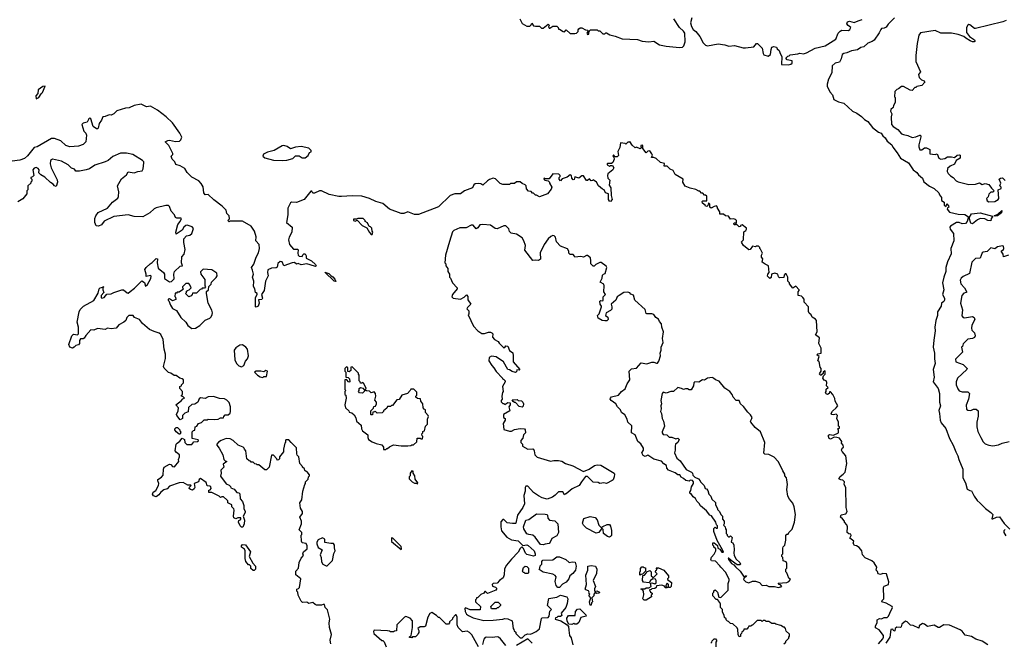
# Model space of a CAD drawing. Extents: x 2494106 to 2685573, y 758056 to 915185.
# Tile 381 of 507: x 2630684 to 2640935, y 846812 to 853297. Entities that reach past the tile are written whole.
import ezdxf

# ---------------------------------------------------------------- set-up
doc = ezdxf.new("R2010")
doc.units = 0

msp = doc.modelspace()

# ---------------------------------------------------------------- linework, layer by layer
at = {"layer": '0CON05XD'}
for points in [[(2635890, 853305), (2635917, 853257), (2635965, 853228), (2635995, 853230), (2636010, 853245), (2636015, 853260), (2636035, 853232), (2636055, 853228), (2636095, 853230), (2636115, 853210), (2636135, 853210), (2636185, 853250), (2636200, 853235), (2636190, 853225), (2636195, 853210), (2636205, 853210), (2636235, 853230), (2636275, 853230), (2636290, 853215), (2636295, 853200), (2636305, 853200), (2636343, 853173), (2636355, 853170), (2636375, 853190), (2636415, 853153), (2636465, 853152), (2636482, 853158), (2636497, 853173), (2636498, 853192), (2636507, 853203), (2636518, 853212), (2636535, 853212), (2636575, 853192), (2636598, 853188), (2636600, 853175), (2636590, 853155), (2636595, 853142), (2636608, 853145), (2636610, 853165), (2636625, 853190), (2636695, 853190), (2636705, 853180), (2636725, 853180), (2636755, 853150), (2636775, 853150), (2636785, 853160), (2636795, 853160), (2636828, 853138), (2636885, 853127), (2636955, 853098), (2637115, 853090), (2637164, 853074), (2637235, 853066), (2637285, 853073), (2637344, 853034), (2637415, 853021), (2637555, 853009), (2637585, 853012), (2637600, 853025), (2637611, 853065), (2637608, 853155), (2637595, 853177), (2637554, 853214), (2637495, 853305)], [(2637682, 853315), (2637668, 853265), (2637677, 853225), (2637695, 853194), (2637723, 853173), (2637765, 853122), (2637800, 853055), (2637825, 853030), (2637845, 853024), (2637955, 853044), (2638026, 853036), (2638067, 853023), (2638125, 853027), (2638215, 853003), (2638240, 853005), (2638327, 853013), (2638355, 853050), (2638365, 853050), (2638415, 853000), (2638423, 852945), (2638431, 852931), (2638475, 852918), (2638502, 852935), (2638507, 852985), (2638515, 853010), (2638535, 853018), (2638565, 853010), (2638570, 852995), (2638590, 852975), (2638600, 852945), (2638620, 852915), (2638615, 852830), (2638684, 852826), (2638712, 852835), (2638728, 852845), (2638727, 852867), (2638675, 852880), (2638660, 852895), (2638682, 852918), (2638695, 852920), (2638705, 852930), (2638785, 852940), (2638805, 852950), (2638845, 852942), (2638875, 852952), (2638965, 853002), (2639070, 853025), (2639182, 853095), (2639206, 853155), (2639225, 853179), (2639245, 853188), (2639314, 853186), (2639326, 853194), (2639337, 853217), (2639308, 853238), (2639297, 853255), (2639302, 853275), (2639325, 853280), (2639373, 853267), (2639414, 853286), (2639455, 853298)], [(2639793, 853315), (2639725, 853250), (2639705, 853220), (2639685, 853209), (2639656, 853204), (2639648, 853195), (2639631, 853159), (2639580, 853085), (2639560, 853070), (2639515, 853053), (2639474, 853016), (2639442, 853008), (2639407, 852983), (2639345, 852972), (2639295, 852951), (2639266, 852946), (2639246, 852934), (2639235, 852888), (2639220, 852855), (2639175, 852843), (2639144, 852815), (2639140, 852745), (2639103, 852677), (2639090, 852625), (2639090, 852605), (2639118, 852545), (2639148, 852515), (2639160, 852465), (2639210, 852440), (2639266, 852426), (2639354, 852344), (2639400, 852325), (2639449, 852289), (2639478, 852258), (2639514, 852235), (2639564, 852174), (2639625, 852126), (2639653, 852115), (2639669, 852089), (2639695, 852067), (2639715, 852033), (2639763, 851995), (2639775, 851968), (2639821, 851911), (2639854, 851854), (2639938, 851805), (2639985, 851733), (2640024, 851704), (2640040, 851680), (2640082, 851645), (2640097, 851607), (2640155, 851562), (2640178, 851552), (2640205, 851539), (2640253, 851495), (2640262, 851472), (2640282, 851445), (2640282, 851415), (2640310, 851395), (2640310, 851365), (2640328, 851352), (2640335, 851380), (2640355, 851360), (2640357, 851343), (2640342, 851338), (2640340, 851325), (2640365, 851292), (2640455, 851271), (2640525, 851268), (2640563, 851245), (2640550, 851195), (2640530, 851175), (2640495, 851171), (2640465, 851184), (2640436, 851184), (2640375, 851148), (2640368, 851135), (2640370, 851115), (2640405, 851070), (2640410, 850995), (2640377, 850915), (2640382, 850858), (2640343, 850775), (2640327, 850715), (2640327, 850675), (2640304, 850616), (2640293, 850555), (2640304, 850485), (2640290, 850435), (2640312, 850395), (2640313, 850377), (2640305, 850362), (2640282, 850345), (2640278, 850315), (2640239, 850255), (2640241, 850215), (2640222, 850165), (2640211, 850095), (2640216, 850055), (2640202, 849958), (2640196, 849885), (2640209, 849825), (2640208, 849765), (2640214, 849715), (2640196, 849655), (2640204, 849575), (2640196, 849526), (2640246, 849455), (2640260, 849405), (2640259, 849315), (2640270, 849275), (2640254, 849226), (2640262, 849195), (2640266, 849125), (2640278, 849098), (2640325, 849038), (2640366, 848935), (2640404, 848865), (2640429, 848795), (2640452, 848755), (2640462, 848715), (2640504, 848615), (2640504, 848524), (2640530, 848475), (2640549, 848409), (2640575, 848392), (2640595, 848390), (2640620, 848335), (2640651, 848291), (2640685, 848262), (2640738, 848205), (2640794, 848164), (2640816, 848145), (2640805, 848100), (2640815, 848098), (2640855, 848116), (2640885, 848120), (2640935, 848050), (2640992, 847992)], [(2640955, 853288), (2640920, 853275), (2640635, 853206), (2640625, 853207), (2640575, 853244), (2640565, 853246), (2640555, 853240), (2640541, 853215), (2640542, 853162), (2640572, 853122), (2640626, 853086), (2640630, 853075), (2640622, 853068), (2640605, 853068), (2640578, 853078), (2640535, 853104), (2640515, 853123), (2640455, 853143), (2640385, 853158), (2640275, 853156), (2640215, 853184), (2640061, 853159), (2640044, 853136), (2640029, 853049), (2640013, 852924), (2640015, 852860), (2640062, 852755), (2640042, 852725), (2640050, 852695), (2640072, 852672), (2640099, 852659), (2640107, 852645), (2640075, 852610), (2640025, 852600), (2640015, 852590), (2640005, 852590), (2639975, 852560), (2639955, 852562), (2639885, 852602), (2639865, 852602), (2639835, 852578), (2639815, 852570), (2639795, 852550), (2639792, 852495), (2639800, 852485), (2639800, 852435), (2639780, 852405), (2639778, 852382), (2639755, 852360), (2639750, 852345), (2639763, 852315), (2639756, 852285), (2639761, 852205), (2639777, 852185), (2639827, 852155), (2639865, 852109), (2639885, 852100), (2639932, 852092), (2639975, 852071), (2640015, 852076), (2640055, 852096), (2640063, 852093), (2640066, 852076), (2640044, 851995), (2640044, 851974), (2640055, 851940), (2640075, 851942), (2640105, 851961), (2640125, 851963), (2640158, 851945), (2640161, 851901), (2640215, 851892), (2640235, 851900), (2640252, 851855), (2640275, 851843), (2640315, 851853), (2640345, 851870), (2640385, 851870), (2640415, 851862), (2640445, 851886), (2640465, 851890), (2640477, 851885), (2640477, 851855), (2640435, 851830)], [(2630855, 852472), (2630885, 852488), (2630908, 852525), (2630923, 852537), (2630950, 852605), (2630925, 852600), (2630875, 852568), (2630872, 852528), (2630852, 852505), (2630855, 852472)], [(2632600, 851495), (2632593, 851555), (2632575, 851592), (2632548, 851618), (2632475, 851657), (2632426, 851706), (2632405, 851748), (2632355, 851774), (2632309, 851789), (2632298, 851818), (2632272, 851845), (2632262, 851875), (2632277, 851893), (2632278, 851905), (2632238, 851988), (2632200, 852025), (2632225, 852040), (2632245, 852042), (2632305, 852028), (2632347, 852033), (2632360, 852045), (2632372, 852075), (2632352, 852115), (2632274, 852224), (2632210, 852285), (2632120, 852355), (2632045, 852396), (2632005, 852390), (2631948, 852418), (2631875, 852404), (2631825, 852379), (2631785, 852374), (2631695, 852347), (2631665, 852317), (2631635, 852302), (2631615, 852307), (2631575, 852289), (2631550, 852285), (2631535, 852250), (2631510, 852215), (2631502, 852168), (2631495, 852160), (2631485, 852162), (2631450, 852185), (2631426, 852265), (2631415, 852270), (2631404, 852265), (2631385, 852230), (2631345, 852218), (2631332, 852205), (2631353, 852135), (2631374, 852114), (2631380, 852095), (2631372, 852025), (2631345, 851997), (2631295, 851981), (2631205, 851974), (2631165, 851986), (2631112, 852035), (2631045, 852060), (2631015, 852059), (2630865, 851974), (2630834, 851966), (2630765, 851879), (2630735, 851851), (2630685, 851833), (2630605, 851823)], [(2639744, 847116), (2639770, 847175), (2639767, 847185), (2639705, 847220), (2639660, 847235), (2639662, 847248), (2639680, 847265), (2639682, 847275), (2639678, 847385), (2639684, 847396), (2639730, 847415), (2639732, 847442), (2639708, 847525), (2639672, 847528), (2639645, 847519), (2639622, 847525), (2639615, 847550), (2639602, 847565), (2639608, 847595), (2639579, 847639), (2639555, 847662), (2639485, 847692), (2639458, 847725), (2639450, 847765), (2639425, 847800), (2639397, 847817), (2639375, 847820), (2639362, 847845), (2639370, 847865), (2639328, 847898), (2639340, 847925), (2639338, 847938), (2639315, 847942), (2639298, 847955), (2639302, 848015), (2639297, 848037), (2639272, 848062), (2639270, 848075), (2639250, 848100), (2639230, 848115), (2639235, 848140), (2639285, 848150), (2639298, 848175), (2639290, 848215), (2639286, 848425), (2639267, 848455), (2639272, 848485), (2639255, 848502), (2639234, 848504), (2639212, 848515), (2639225, 848540), (2639258, 848562), (2639277, 848583), (2639294, 848675), (2639284, 848755), (2639248, 848798), (2639241, 848815), (2639247, 848833), (2639260, 848845), (2639257, 848867), (2639240, 848885), (2639242, 848905), (2639219, 848939), (2639190, 848945), (2639165, 848950), (2639125, 848927), (2639110, 848935), (2639104, 848955), (2639105, 848970), (2639115, 848978), (2639155, 848970), (2639208, 848995), (2639210, 849025), (2639200, 849035), (2639218, 849042), (2639220, 849055), (2639210, 849065), (2639208, 849105), (2639193, 849145), (2639200, 849175), (2639185, 849190), (2639155, 849180), (2639140, 849185), (2639133, 849195), (2639145, 849220), (2639186, 849254), (2639202, 849275), (2639173, 849325), (2639172, 849352), (2639150, 849395), (2639125, 849420), (2639115, 849420), (2639110, 849405), (2639095, 849392), (2639081, 849401), (2639072, 849415), (2639080, 849425), (2639082, 849448), (2639100, 849465), (2639083, 849483), (2639088, 849518), (2639080, 849535), (2639061, 849541), (2639047, 849565), (2639052, 849588), (2639070, 849605), (2639070, 849635), (2639065, 849640), (2639050, 849625), (2639048, 849612), (2639030, 849595), (2639020, 849595), (2639010, 849605), (2639013, 849617), (2639030, 849635), (2639030, 849665), (2639018, 849678), (2639007, 849737), (2638992, 849745), (2639008, 849788), (2638982, 849805), (2638993, 849817), (2639030, 849825), (2639030, 849875), (2639004, 849924), (2639010, 849985), (2638970, 850015), (2638988, 850045), (2638978, 850165), (2638969, 850179), (2638935, 850198), (2638924, 850224), (2638905, 850240), (2638897, 850257), (2638897, 850307), (2638850, 850355), (2638850, 850385), (2638838, 850405), (2638825, 850418), (2638790, 850425), (2638788, 850462), (2638800, 850475), (2638800, 850485), (2638765, 850520), (2638735, 850500), (2638700, 850545), (2638700, 850555), (2638680, 850575), (2638680, 850615), (2638665, 850650), (2638655, 850650), (2638644, 850636), (2638638, 850612), (2638595, 850608), (2638585, 850620), (2638578, 850648), (2638545, 850658), (2638510, 850645), (2638507, 850613), (2638495, 850600), (2638470, 850625), (2638472, 850645), (2638488, 850665), (2638480, 850735), (2638445, 850750), (2638413, 850773), (2638420, 850805), (2638408, 850825), (2638407, 850843), (2638418, 850865), (2638398, 850908), (2638390, 850915), (2638390, 850925), (2638375, 850940), (2638355, 850940), (2638345, 850932), (2638315, 850940), (2638288, 850902), (2638275, 850900), (2638220, 850945), (2638203, 850973), (2638200, 850985), (2638218, 851005), (2638222, 851088), (2638245, 851100), (2638252, 851115), (2638250, 851125), (2638205, 851160), (2638190, 851155), (2638188, 851142), (2638175, 851140), (2638145, 851170), (2638135, 851160), (2638122, 851162), (2638120, 851175), (2638125, 851180), (2638147, 851183), (2638146, 851206), (2638137, 851217), (2638115, 851222), (2638085, 851220), (2638062, 851252), (2638033, 851253), (2638012, 851272), (2637975, 851270), (2637972, 851295), (2637950, 851335), (2637950, 851345), (2637937, 851357), (2637915, 851352), (2637883, 851333), (2637870, 851345), (2637870, 851375), (2637855, 851390), (2637848, 851362), (2637837, 851353), (2637824, 851354), (2637820, 851365), (2637792, 851385), (2637788, 851402), (2637798, 851412), (2637838, 851412), (2637838, 851458), (2637825, 851470), (2637815, 851470), (2637795, 851490), (2637782, 851492), (2637765, 851510), (2637755, 851510), (2637725, 851530), (2637663, 851543), (2637614, 851564), (2637588, 851605), (2637590, 851635), (2637510, 851685), (2637486, 851726), (2637455, 851740), (2637425, 851770), (2637395, 851770), (2637398, 851798), (2637355, 851810), (2637312, 851852), (2637285, 851862), (2637262, 851862), (2637272, 851885), (2637265, 851900), (2637245, 851930), (2637223, 851927), (2637205, 851910), (2637170, 851955), (2637170, 851985), (2637165, 851990), (2637152, 851985), (2637150, 851975), (2637160, 851965), (2637145, 851952), (2637105, 851970), (2637092, 851962), (2637061, 851991), (2637035, 852030), (2637028, 852022), (2637015, 852020), (2636995, 852000), (2636987, 852007), (2636940, 852015), (2636932, 851965), (2636912, 851925), (2636917, 851883), (2636905, 851870), (2636885, 851870), (2636865, 851890), (2636860, 851875), (2636870, 851865), (2636872, 851845), (2636860, 851810), (2636845, 851800), (2636805, 851800), (2636800, 851795), (2636800, 851785), (2636825, 851770), (2636835, 851780), (2636855, 851780), (2636868, 851755), (2636858, 851732), (2636808, 851692), (2636804, 851676), (2636808, 851648), (2636827, 851627), (2636822, 851575), (2636840, 851545), (2636841, 851465), (2636852, 851425), (2636836, 851404), (2636825, 851408), (2636813, 851425), (2636814, 851484), (2636782, 851495), (2636770, 851525), (2636752, 851532), (2636710, 851565), (2636690, 851605), (2636655, 851630), (2636648, 851622), (2636635, 851620), (2636615, 851640), (2636595, 851622), (2636585, 851622), (2636555, 851670), (2636535, 851670), (2636505, 851648), (2636465, 851660), (2636457, 851633), (2636445, 851630), (2636432, 851645), (2636430, 851675), (2636415, 851680), (2636385, 851658), (2636332, 851638), (2636315, 851620), (2636300, 851635), (2636300, 851655), (2636310, 851665), (2636310, 851675), (2636298, 851688), (2636235, 851690), (2636195, 851640), (2636155, 851640), (2636143, 851647), (2636140, 851635), (2636150, 851625), (2636185, 851620), (2636200, 851605), (2636200, 851595), (2636223, 851553), (2636218, 851532), (2636178, 851482), (2636095, 851452), (2636065, 851470), (2636055, 851470), (2636035, 851490), (2636022, 851492), (2636008, 851508), (2635982, 851512), (2635960, 851535), (2635958, 851568), (2635948, 851578), (2635915, 851590), (2635895, 851610), (2635855, 851610), (2635835, 851590), (2635795, 851590), (2635785, 851580), (2635715, 851582), (2635685, 851590), (2635638, 851638), (2635614, 851646), (2635576, 851634), (2635555, 851620), (2635505, 851572), (2635486, 851586), (2635465, 851591), (2635425, 851588), (2635413, 851577), (2635400, 851545), (2635315, 851513), (2635275, 851483), (2635215, 851483), (2635165, 851466), (2635045, 851349), (2634835, 851267), (2634795, 851267), (2634725, 851297), (2634683, 851277), (2634655, 851280), (2634535, 851324), (2634464, 851384), (2634393, 851403), (2634326, 851436), (2634245, 851459), (2634145, 851464), (2634036, 851454), (2634005, 851454), (2633905, 851478), (2633825, 851514), (2633805, 851513), (2633755, 851490), (2633735, 851492), (2633725, 851510), (2633715, 851510), (2633645, 851425), (2633565, 851394), (2633515, 851396), (2633505, 851388), (2633477, 851333), (2633476, 851264), (2633463, 851185), (2633522, 851135), (2633518, 851085), (2633488, 851032), (2633483, 851005), (2633494, 850955), (2633535, 850907), (2633576, 850906), (2633585, 850900), (2633580, 850865), (2633584, 850844), (2633592, 850835), (2633625, 850830), (2633632, 850848), (2633642, 850858), (2633655, 850860), (2633666, 850836), (2633668, 850815), (2633723, 850785), (2633765, 850746), (2633770, 850735), (2633765, 850728), (2633755, 850729), (2633675, 850754), (2633615, 850743), (2633585, 850758), (2633565, 850752), (2633545, 850768), (2633520, 850765), (2633435, 850732), (2633416, 850776), (2633395, 850778), (2633373, 850757), (2633365, 850720), (2633355, 850712), (2633305, 850710), (2633269, 850691), (2633263, 850665), (2633272, 850628), (2633243, 850575), (2633228, 850475), (2633202, 850435), (2633213, 850395), (2633205, 850382), (2633171, 850379), (2633176, 850346), (2633168, 850315), (2633145, 850303), (2633138, 850308), (2633138, 850402), (2633158, 850435), (2633158, 850445), (2633140, 850455), (2633132, 850495), (2633118, 850518), (2633120, 850575), (2633108, 850615), (2633117, 850645), (2633109, 850689), (2633098, 850715), (2633120, 850750), (2633146, 850825), (2633171, 850869), (2633181, 850915), (2633176, 850956), (2633143, 850995), (2633146, 851035), (2633130, 851095), (2633093, 851145), (2633005, 851199), (2632875, 851200), (2632865, 851190), (2632850, 851205), (2632867, 851223), (2632866, 851255), (2632839, 851279), (2632833, 851313), (2632792, 851355), (2632705, 851420), (2632648, 851475), (2632615, 851474), (2632600, 851495)], [(2633415, 851829), (2633465, 851834), (2633528, 851852), (2633555, 851880), (2633595, 851878), (2633625, 851859), (2633655, 851860), (2633688, 851882), (2633700, 851915), (2633718, 851922), (2633720, 851935), (2633695, 851958), (2633615, 851976), (2633555, 851968), (2633505, 851953), (2633468, 851975), (2633435, 851986), (2633415, 851984), (2633335, 851933), (2633265, 851919), (2633242, 851908), (2633222, 851895), (2633217, 851875), (2633235, 851859), (2633325, 851834), (2633415, 851829)], [(2632298, 851255), (2632296, 851265), (2632262, 851302), (2632245, 851350), (2632232, 851362), (2632205, 851362), (2632105, 851338), (2632084, 851326), (2632040, 851285), (2631966, 851244), (2631875, 851247), (2631815, 851263), (2631665, 851246), (2631563, 851197), (2631535, 851162), (2631503, 851147), (2631480, 851150), (2631468, 851185), (2631468, 851225), (2631478, 851255), (2631502, 851288), (2631597, 851333), (2631652, 851395), (2631705, 851438), (2631713, 851455), (2631717, 851505), (2631704, 851566), (2631745, 851640), (2631795, 851680), (2631815, 851712), (2631875, 851701), (2631915, 851716), (2631958, 851722), (2631971, 851745), (2631978, 851805), (2631976, 851816), (2631961, 851831), (2631862, 851892), (2631795, 851908), (2631735, 851908), (2631655, 851872), (2631605, 851832), (2631575, 851818), (2631467, 851783), (2631410, 851745), (2631375, 851732), (2631305, 851718), (2631268, 851718), (2631255, 851740), (2631222, 851752), (2631188, 851785), (2631118, 851825), (2631024, 851846), (2631005, 851830), (2631003, 851795), (2631012, 851755), (2631075, 851630), (2631078, 851605), (2631065, 851560), (2631045, 851568), (2631032, 851585), (2631005, 851600), (2630945, 851658), (2630905, 851680), (2630882, 851702), (2630888, 851735), (2630875, 851748), (2630855, 851756), (2630835, 851750), (2630822, 851732), (2630830, 851675), (2630818, 851662), (2630800, 851655), (2630800, 851645), (2630810, 851635), (2630810, 851615), (2630800, 851605), (2630800, 851595), (2630770, 851565), (2630770, 851525), (2630760, 851515), (2630760, 851485), (2630718, 851432), (2630665, 851400)], [(2640435, 851830), (2640416, 851794), (2640370, 851770), (2640345, 851748), (2640339, 851715), (2640352, 851695), (2640375, 851671), (2640404, 851654), (2640435, 851619), (2640455, 851609), (2640565, 851582), (2640635, 851583), (2640675, 851598), (2640705, 851582), (2640735, 851592), (2640775, 851580), (2640801, 851541), (2640830, 851515), (2640815, 851500), (2640795, 851500), (2640775, 851480), (2640768, 851452), (2640750, 851435), (2640755, 851410), (2640775, 851400), (2640835, 851404), (2640872, 851425), (2640878, 851435), (2640870, 851525), (2640902, 851538), (2640902, 851552), (2640890, 851565), (2640898, 851595), (2640880, 851635), (2640895, 851648), (2640915, 851650), (2640945, 851622)], [(2633924, 846795), (2633918, 846835), (2633930, 846895), (2633908, 846965), (2633906, 847015), (2633914, 847055), (2633889, 847149), (2633863, 847175), (2633858, 847205), (2633844, 847206), (2633825, 847198), (2633775, 847200), (2633760, 847205), (2633736, 847226), (2633695, 847218), (2633675, 847230), (2633628, 847228), (2633615, 847240), (2633583, 847303), (2633580, 847335), (2633570, 847345), (2633570, 847365), (2633588, 847372), (2633597, 847383), (2633610, 847475), (2633560, 847515), (2633560, 847555), (2633587, 847583), (2633592, 847645), (2633615, 847690), (2633638, 847715), (2633632, 847735), (2633640, 847755), (2633678, 847785), (2633676, 847816), (2633665, 847840), (2633625, 847850), (2633618, 847865), (2633613, 847927), (2633620, 847935), (2633620, 847955), (2633592, 847985), (2633617, 848047), (2633618, 848075), (2633602, 848115), (2633630, 848155), (2633628, 848175), (2633608, 848208), (2633602, 848265), (2633622, 848298), (2633632, 848385), (2633653, 848457), (2633660, 848465), (2633660, 848485), (2633688, 848512), (2633690, 848535), (2633700, 848545), (2633700, 848555), (2633678, 848588), (2633665, 848590), (2633652, 848602), (2633648, 848618), (2633630, 848635), (2633630, 848645), (2633600, 848675), (2633590, 848745), (2633573, 848763), (2633570, 848775), (2633567, 848837), (2633512, 848892), (2633485, 848920), (2633455, 848920), (2633450, 848915), (2633450, 848895), (2633443, 848887), (2633430, 848825), (2633430, 848795), (2633390, 848745), (2633390, 848725), (2633378, 848712), (2633365, 848710), (2633360, 848725), (2633325, 848760), (2633305, 848760), (2633280, 848635), (2633255, 848610), (2633235, 848610), (2633175, 848660), (2633155, 848660), (2633148, 848668), (2633132, 848672), (2633115, 848690), (2633095, 848690), (2633088, 848698), (2633072, 848702), (2633050, 848725), (2633040, 848805), (2633023, 848823), (2633020, 848835), (2633010, 848845), (2632957, 848867), (2632908, 848915), (2632875, 848931), (2632835, 848936), (2632782, 848915), (2632755, 848897), (2632738, 848875), (2632738, 848865), (2632762, 848835), (2632798, 848765), (2632810, 848715), (2632822, 848702), (2632840, 848695), (2632803, 848667), (2632808, 848635), (2632778, 848605), (2632782, 848575), (2632774, 848544), (2632832, 848462), (2632865, 848450), (2632880, 848435), (2632882, 848422), (2632917, 848407), (2632944, 848374), (2632965, 848370), (2632975, 848360), (2632978, 848308), (2633005, 848280), (2633019, 848239), (2633019, 848205), (2633033, 848175), (2633033, 848165), (2633010, 848125), (2633023, 848085), (2633022, 848048), (2633008, 848012), (2632995, 848010), (2632980, 848025), (2632962, 848065), (2632965, 848080), (2632985, 848090), (2632988, 848108), (2632955, 848108), (2632935, 848100), (2632915, 848110), (2632910, 848125), (2632917, 848187), (2632912, 848202), (2632893, 848223), (2632892, 848245), (2632850, 848265), (2632850, 848285), (2632840, 848295), (2632805, 848328), (2632788, 848328), (2632775, 848320), (2632760, 848335), (2632685, 848372), (2632652, 848372), (2632653, 848397), (2632668, 848402), (2632677, 848413), (2632675, 848430), (2632665, 848440), (2632635, 848442), (2632625, 848478), (2632565, 848517), (2632551, 848509), (2632546, 848484), (2632502, 848465), (2632508, 848425), (2632499, 848411), (2632482, 848398), (2632463, 848403), (2632450, 848415), (2632452, 848428), (2632470, 848445), (2632465, 848450), (2632435, 848450), (2632386, 848476), (2632345, 848473), (2632245, 848437), (2632219, 848411), (2632185, 848400), (2632152, 848375), (2632133, 848347), (2632105, 848328), (2632077, 848337), (2632068, 848355), (2632072, 848375), (2632103, 848395), (2632129, 848445), (2632131, 848465), (2632121, 848495), (2632123, 848507), (2632159, 848531), (2632177, 848553), (2632180, 848615), (2632188, 848635), (2632245, 848668), (2632256, 848666), (2632275, 848644), (2632295, 848641), (2632342, 848695), (2632336, 848715), (2632349, 848745), (2632347, 848765), (2632315, 848788), (2632303, 848807), (2632312, 848875), (2632322, 848888), (2632353, 848907), (2632375, 848940), (2632400, 848925), (2632402, 848895), (2632425, 848873), (2632475, 848874), (2632498, 848902), (2632535, 848904), (2632545, 848912), (2632542, 848922), (2632480, 848935), (2632480, 849005), (2632492, 849018), (2632508, 849022), (2632512, 849058), (2632528, 849062), (2632545, 849090), (2632578, 849102), (2632605, 849130), (2632635, 849130), (2632645, 849138), (2632715, 849132), (2632752, 849138), (2632775, 849150), (2632805, 849150), (2632810, 849165), (2632825, 849180), (2632855, 849180), (2632875, 849200), (2632880, 849215), (2632880, 849265), (2632865, 849310), (2632840, 849335), (2632815, 849348), (2632765, 849352), (2632702, 849372), (2632645, 849368), (2632615, 849350), (2632565, 849360), (2632552, 849348), (2632540, 849315), (2632530, 849305), (2632507, 849293), (2632475, 849290), (2632442, 849258), (2632438, 849212), (2632402, 849198), (2632380, 849175), (2632380, 849145), (2632355, 849130), (2632320, 849175), (2632318, 849185), (2632333, 849225), (2632337, 849255), (2632310, 849285), (2632365, 849328), (2632382, 849348), (2632400, 849355), (2632385, 849370), (2632370, 849375), (2632370, 849385), (2632380, 849395), (2632380, 849425), (2632350, 849455), (2632352, 849478), (2632368, 849482), (2632370, 849495), (2632390, 849515), (2632390, 849545), (2632375, 849558), (2632352, 849562), (2632312, 849592), (2632293, 849593), (2632257, 849617), (2632233, 849623), (2632188, 849668), (2632182, 849685), (2632202, 849768), (2632202, 849815), (2632188, 849865), (2632177, 849965), (2632155, 850018), (2632135, 850033), (2632085, 850048), (2632035, 850072), (2631962, 850132), (2631930, 850175), (2631880, 850195), (2631865, 850217), (2631822, 850215), (2631800, 850195), (2631790, 850165), (2631770, 850145), (2631715, 850120), (2631690, 850085), (2631635, 850078), (2631597, 850083), (2631575, 850072), (2631495, 850082), (2631455, 850063), (2631425, 850067), (2631371, 850009), (2631355, 849980), (2631345, 849973), (2631317, 849973), (2631308, 849955), (2631307, 849925), (2631295, 849912), (2631270, 849905), (2631252, 849885), (2631235, 849877), (2631205, 849888), (2631194, 849915), (2631227, 850005), (2631245, 850021), (2631285, 850016), (2631298, 850025), (2631297, 850095), (2631283, 850145), (2631304, 850256), (2631315, 850280), (2631350, 850315), (2631457, 850373), (2631501, 850449), (2631513, 850495), (2631522, 850505), (2631560, 850515), (2631550, 850510), (2631548, 850485), (2631560, 850455), (2631532, 850425), (2631532, 850405), (2631538, 850398), (2631565, 850402), (2631593, 850437), (2631637, 850443), (2631663, 850457), (2631748, 850482), (2631765, 850482), (2631803, 850453), (2631815, 850450), (2631834, 850465), (2631880, 850500), (2631955, 850578), (2631985, 850560), (2631995, 850520), (2632015, 850540), (2632048, 850602), (2632052, 850625), (2632045, 850632), (2632002, 850622), (2632002, 850645), (2631988, 850695), (2632000, 850715), (2632042, 850755), (2632065, 850768), (2632105, 850810), (2632120, 850805), (2632117, 850765), (2632125, 850710), (2632182, 850665), (2632192, 850645), (2632192, 850602), (2632245, 850568), (2632265, 850570), (2632292, 850598), (2632288, 850645), (2632297, 850673), (2632355, 850730), (2632380, 850735), (2632368, 850765), (2632372, 850828), (2632398, 850855), (2632408, 850902), (2632392, 850978), (2632393, 851015), (2632420, 851045), (2632457, 851053), (2632475, 851070), (2632493, 851123), (2632478, 851138), (2632426, 851156), (2632415, 851154), (2632394, 851135), (2632377, 851105), (2632312, 851062), (2632308, 851085), (2632330, 851165), (2632356, 851195), (2632369, 851225), (2632361, 851231), (2632320, 851230), (2632307, 851237), (2632298, 851255)], [(2640605, 851172), (2640585, 851177), (2640568, 851235), (2640595, 851275), (2640685, 851284), (2640812, 851252), (2640813, 851245), (2640798, 851225), (2640795, 851202), (2640765, 851205), (2640732, 851222), (2640685, 851226), (2640657, 851213), (2640605, 851172)], [(2640845, 851249), (2640830, 851255), (2640869, 851271), (2640909, 851309), (2640905, 851284), (2640865, 851254), (2640845, 851249)], [(2634355, 851060), (2634360, 851085), (2634353, 851093), (2634350, 851125), (2634335, 851140), (2634322, 851142), (2634305, 851180), (2634280, 851195), (2634280, 851205), (2634260, 851225), (2634205, 851228), (2634192, 851218), (2634160, 851220), (2634160, 851205), (2634175, 851200), (2634198, 851208), (2634250, 851155), (2634298, 851128), (2634325, 851080), (2634345, 851060), (2634355, 851060)], [(2638640, 846795), (2638660, 846815), (2638660, 846825), (2638690, 846855), (2638690, 846865), (2638700, 846875), (2638698, 846898), (2638665, 846930), (2638657, 846957), (2638645, 846970), (2638635, 846970), (2638607, 846987), (2638555, 847000), (2638545, 847010), (2638515, 847010), (2638485, 847030), (2638455, 847030), (2638445, 847040), (2638425, 847040), (2638415, 847030), (2638405, 847040), (2638362, 847038), (2638315, 846990), (2638305, 846990), (2638295, 846980), (2638275, 846980), (2638270, 846965), (2638255, 846950), (2638222, 846948), (2638218, 846932), (2638202, 846918), (2638200, 846905), (2638190, 846895), (2638188, 846872), (2638175, 846870), (2638164, 846894), (2638162, 846945), (2638153, 846963), (2638110, 847005), (2638085, 847010), (2638065, 847030), (2638052, 847032), (2638040, 847045), (2638038, 847058), (2638022, 847072), (2638020, 847095), (2638000, 847125), (2638000, 847155), (2637980, 847175), (2637980, 847215), (2637970, 847225), (2637968, 847238), (2637948, 847258), (2637935, 847260), (2637900, 847295), (2637900, 847325), (2637910, 847335), (2637912, 847348), (2637925, 847360), (2637950, 847335), (2637962, 847282), (2637985, 847280), (2638060, 847355), (2638060, 847425), (2638072, 847455), (2638072, 847465), (2638035, 847540), (2637984, 847594), (2637975, 847610), (2637928, 847658), (2637885, 847662), (2637880, 847675), (2637885, 847700), (2637915, 847730), (2637930, 847765), (2637930, 847785), (2637912, 847802), (2637910, 847815), (2637900, 847825), (2637902, 847848), (2637915, 847850), (2637949, 847819), (2637952, 847792), (2637975, 847782), (2637995, 847752), (2638010, 847750), (2638002, 847775), (2637944, 847874), (2637912, 847965), (2637912, 847998), (2637925, 848010), (2637935, 848000), (2637948, 848002), (2637950, 848025), (2637940, 848035), (2637930, 848065), (2637885, 848130), (2637870, 848135), (2637833, 848183), (2637772, 848235), (2637759, 848259), (2637734, 848284), (2637719, 848309), (2637697, 848327), (2637675, 848360), (2637665, 848360), (2637662, 848375), (2637672, 848395), (2637678, 848432), (2637700, 848465), (2637700, 848485), (2637688, 848498), (2637665, 848500), (2637655, 848490), (2637618, 848498), (2637595, 848520), (2637571, 848531), (2637557, 848557), (2637535, 848558), (2637507, 848577), (2637438, 848605), (2637421, 848625), (2637418, 848655), (2637391, 848671), (2637365, 848700), (2637285, 848719), (2637225, 848760), (2637195, 848748), (2637175, 848758), (2637160, 848785), (2637178, 848815), (2637177, 848835), (2637150, 848880), (2637118, 848905), (2637092, 848972), (2637054, 848994), (2637056, 849066), (2637014, 849104), (2637007, 849137), (2636983, 849183), (2636948, 849205), (2636938, 849235), (2636908, 849265), (2636890, 849295), (2636841, 849331), (2636832, 849345), (2636834, 849356), (2636845, 849368), (2636918, 849385), (2636948, 849425), (2636989, 849451), (2637007, 849505), (2637037, 849545), (2637028, 849635), (2637055, 849662), (2637105, 849668), (2637155, 849722), (2637215, 849713), (2637265, 849730), (2637285, 849730), (2637315, 849719), (2637325, 849721), (2637339, 849739), (2637356, 849795), (2637352, 849825), (2637362, 849855), (2637364, 849885), (2637382, 849935), (2637377, 849975), (2637387, 850047), (2637370, 850095), (2637365, 850130), (2637345, 850152), (2637335, 850178), (2637308, 850195), (2637285, 850227), (2637265, 850234), (2637215, 850232), (2637207, 850237), (2637195, 850278), (2637090, 850375), (2637075, 850428), (2637045, 850438), (2637035, 850452), (2637015, 850460), (2636975, 850456), (2636924, 850426), (2636905, 850410), (2636892, 850375), (2636842, 850335), (2636850, 850305), (2636848, 850282), (2636835, 850267), (2636790, 850245), (2636782, 850215), (2636808, 850198), (2636812, 850175), (2636798, 850162), (2636775, 850160), (2636750, 850165), (2636705, 850190), (2636698, 850215), (2636718, 850235), (2636742, 850305), (2636742, 850315), (2636728, 850335), (2636723, 850365), (2636735, 850372), (2636755, 850370), (2636760, 850375), (2636758, 850412), (2636782, 850435), (2636764, 850464), (2636769, 850525), (2636764, 850544), (2636728, 850565), (2636750, 850605), (2636753, 850637), (2636762, 850648), (2636780, 850655), (2636796, 850715), (2636790, 850730), (2636737, 850767), (2636725, 850768), (2636683, 850747), (2636665, 850730), (2636655, 850730), (2636630, 850755), (2636632, 850785), (2636626, 850816), (2636595, 850840), (2636585, 850840), (2636555, 850822), (2636525, 850832), (2636462, 850822), (2636460, 850835), (2636445, 850850), (2636415, 850850), (2636400, 850865), (2636402, 850885), (2636389, 850909), (2636315, 850938), (2636273, 850985), (2636261, 851031), (2636248, 851045), (2636235, 851048), (2636215, 851040), (2636185, 851014), (2636144, 850955), (2636102, 850868), (2636106, 850804), (2636085, 850788), (2636055, 850793), (2636028, 850788), (2635942, 850895), (2635951, 850945), (2635934, 850995), (2635916, 851025), (2635855, 851063), (2635800, 851075), (2635785, 851090), (2635775, 851120), (2635745, 851150), (2635725, 851150), (2635655, 851120), (2635635, 851123), (2635585, 851156), (2635505, 851163), (2635475, 851160), (2635455, 851130), (2635435, 851118), (2635405, 851158), (2635385, 851158), (2635332, 851128), (2635265, 851128), (2635205, 851102), (2635191, 851089), (2635158, 850988), (2635118, 850845), (2635110, 850765), (2635120, 850755), (2635120, 850735), (2635140, 850705), (2635143, 850673), (2635160, 850645), (2635160, 850615), (2635170, 850605), (2635190, 850555), (2635240, 850505), (2635240, 850495), (2635190, 850435), (2635182, 850412), (2635198, 850398), (2635275, 850388), (2635312, 850408), (2635335, 850430), (2635350, 850415), (2635348, 850378), (2635380, 850335), (2635345, 850300), (2635340, 850285), (2635360, 850265), (2635360, 850235), (2635353, 850223), (2635408, 850105), (2635454, 850055), (2635495, 850027), (2635523, 850027), (2635565, 850042), (2635585, 850042), (2635600, 850035), (2635610, 850025), (2635605, 849990), (2635627, 849967), (2635666, 849946), (2635677, 849927), (2635725, 849880), (2635736, 849884), (2635745, 849900), (2635765, 849898), (2635785, 849850), (2635817, 849827), (2635822, 849795), (2635820, 849735), (2635892, 849655), (2635885, 849648), (2635860, 849650), (2635855, 849630), (2635845, 849624), (2635812, 849632), (2635785, 849651), (2635765, 849654), (2635722, 849732), (2635645, 849784), (2635597, 849793), (2635572, 849778), (2635570, 849745), (2635598, 849695), (2635621, 849671), (2635643, 849633)], [(2640980, 850845), (2640928, 850828), (2640922, 850855), (2640902, 850885), (2640925, 850902), (2640929, 850915), (2640925, 850938), (2640915, 850943), (2640865, 850932), (2640835, 850910), (2640795, 850920), (2640755, 850882), (2640715, 850877), (2640705, 850870), (2640685, 850813), (2640635, 850809), (2640597, 850773), (2640573, 850655), (2640508, 850622), (2640487, 850605), (2640476, 850585), (2640484, 850545), (2640519, 850505), (2640540, 850465), (2640540, 850455), (2640515, 850448), (2640492, 850425), (2640479, 850345), (2640500, 850275), (2640494, 850214), (2640506, 850196), (2640519, 850191), (2640605, 850206), (2640622, 850195), (2640627, 850175), (2640597, 850115), (2640592, 850085), (2640598, 850065), (2640624, 850034), (2640632, 850005), (2640623, 849987), (2640605, 849978), (2640555, 849968), (2640505, 849920), (2640500, 849895), (2640490, 849885), (2640500, 849835), (2640428, 849762), (2640432, 849735), (2640506, 849706), (2640548, 849665), (2640546, 849654), (2640448, 849562), (2640434, 849525), (2640434, 849495), (2640451, 849451), (2640465, 849433), (2640495, 849420), (2640555, 849422), (2640572, 849405), (2640562, 849345), (2640537, 849283), (2640541, 849241), (2640555, 849230), (2640585, 849228), (2640615, 849242), (2640642, 849242), (2640662, 849222), (2640663, 849167), (2640648, 849105), (2640648, 849055), (2640658, 849008), (2640690, 848945), (2640715, 848900), (2640735, 848880), (2640774, 848864), (2640815, 848860), (2640875, 848868), (2640914, 848886), (2640986, 848904)], [(2632475, 850081), (2632515, 850083), (2632559, 850111), (2632615, 850167), (2632665, 850188), (2632678, 850202), (2632687, 850225), (2632690, 850245), (2632685, 850270), (2632648, 850345), (2632630, 850445), (2632630, 850465), (2632650, 850485), (2632652, 850518), (2632678, 850542), (2632680, 850565), (2632729, 850611), (2632739, 850631), (2632735, 850658), (2632685, 850692), (2632595, 850697), (2632568, 850672), (2632570, 850645), (2632612, 850592), (2632610, 850525), (2632620, 850515), (2632608, 850502), (2632585, 850500), (2632578, 850492), (2632562, 850488), (2632525, 850450), (2632482, 850448), (2632480, 850435), (2632468, 850422), (2632445, 850412), (2632410, 850445), (2632420, 850455), (2632422, 850468), (2632432, 850478), (2632448, 850482), (2632470, 850505), (2632457, 850537), (2632445, 850550), (2632415, 850550), (2632380, 850515), (2632380, 850505), (2632390, 850495), (2632378, 850482), (2632345, 850460), (2632325, 850460), (2632315, 850450), (2632302, 850448), (2632300, 850415), (2632307, 850407), (2632308, 850382), (2632275, 850370), (2632245, 850390), (2632230, 850385), (2632230, 850375), (2632238, 850368), (2632253, 850325), (2632275, 850288), (2632315, 850268), (2632361, 850195), (2632415, 850148), (2632435, 850113), (2632475, 850081)], [(2633975, 850570), (2633957, 850575), (2633862, 850668), (2633902, 850655), (2633928, 850628), (2633945, 850619), (2633966, 850595), (2633975, 850570)], [(2632995, 849683), (2633018, 849695), (2633035, 849740), (2633057, 849765), (2633066, 849795), (2633056, 849865), (2633040, 849885), (2633005, 849910), (2632975, 849907), (2632935, 849878), (2632916, 849854), (2632923, 849755), (2632940, 849715), (2632965, 849692), (2632995, 849683)], [(2633215, 849572), (2633225, 849580), (2633255, 849580), (2633265, 849637), (2633245, 849642), (2633225, 849628), (2633193, 849637), (2633145, 849638), (2633130, 849625), (2633160, 849595), (2633188, 849578), (2633215, 849572)], [(2634495, 848820), (2634505, 848830), (2634515, 848830), (2634535, 848850), (2634575, 848868), (2634655, 848858), (2634725, 848858), (2634757, 848863), (2634765, 848870), (2634785, 848870), (2634818, 848902), (2634822, 848938), (2634855, 848940), (2634865, 848930), (2634878, 848932), (2634880, 848955), (2634873, 848963), (2634870, 848985), (2634880, 848995), (2634882, 849008), (2634900, 849015), (2634910, 849065), (2634930, 849085), (2634930, 849135), (2634940, 849165), (2634938, 849175), (2634910, 849205), (2634910, 849235), (2634895, 849240), (2634883, 849253), (2634880, 849295), (2634860, 849325), (2634858, 849348), (2634825, 849350), (2634810, 849365), (2634810, 849375), (2634820, 849385), (2634818, 849418), (2634788, 849448), (2634755, 849450), (2634750, 849435), (2634720, 849405), (2634664, 849386), (2634635, 849340), (2634612, 849338), (2634565, 849280), (2634555, 849280), (2634545, 849270), (2634515, 849270), (2634505, 849250), (2634470, 849225), (2634470, 849215), (2634458, 849202), (2634405, 849200), (2634385, 849220), (2634378, 849212), (2634362, 849208), (2634358, 849182), (2634345, 849180), (2634340, 849185), (2634340, 849225), (2634368, 849252), (2634372, 849268), (2634388, 849272), (2634398, 849295), (2634398, 849315), (2634382, 849335), (2634392, 849375), (2634390, 849405), (2634375, 849420), (2634345, 849412), (2634327, 849427), (2634293, 849433), (2634285, 849440), (2634252, 849408), (2634222, 849412), (2634210, 849425), (2634220, 849435), (2634220, 849455), (2634232, 849468), (2634258, 849458), (2634275, 849440), (2634290, 849455), (2634268, 849508), (2634255, 849520), (2634245, 849510), (2634232, 849512), (2634230, 849525), (2634220, 849535), (2634220, 849595), (2634210, 849605), (2634210, 849615), (2634145, 849680), (2634132, 849678), (2634130, 849645), (2634115, 849630), (2634102, 849632), (2634100, 849675), (2634085, 849680), (2634070, 849665), (2634070, 849635), (2634080, 849625), (2634080, 849575), (2634105, 849570), (2634118, 849558), (2634120, 849525), (2634112, 849522), (2634085, 849550), (2634070, 849545), (2634070, 849445), (2634080, 849435), (2634070, 849425), (2634070, 849395), (2634078, 849385), (2634082, 849355), (2634075, 849320), (2634070, 849285), (2634076, 849256), (2634110, 849225), (2634115, 849210), (2634142, 849202), (2634165, 849180), (2634182, 849152), (2634192, 849115), (2634240, 849075), (2634242, 849035), (2634252, 849015), (2634310, 848975), (2634307, 848945), (2634317, 848925), (2634355, 848900), (2634395, 848883), (2634455, 848870), (2634470, 848845), (2634472, 848822), (2634495, 848820)], [(2635643, 849633), (2635710, 849565), (2635710, 849555), (2635725, 849550), (2635740, 849535), (2635740, 849525), (2635712, 849475), (2635718, 849425), (2635710, 849415), (2635702, 849375), (2635708, 849345), (2635698, 849332), (2635698, 849318), (2635715, 849300), (2635725, 849300), (2635735, 849290), (2635765, 849310), (2635790, 849305), (2635790, 849285), (2635778, 849265), (2635787, 849223), (2635722, 849185), (2635722, 849155), (2635740, 849145), (2635740, 849125), (2635718, 849092), (2635725, 849030), (2635785, 849012), (2635805, 849012), (2635835, 849028), (2635895, 849040), (2635940, 849035), (2635947, 849027), (2635950, 848995), (2635928, 848975), (2635922, 848938), (2635903, 848913), (2635902, 848895), (2635920, 848875), (2635920, 848855), (2635975, 848823), (2636025, 848828), (2636033, 848823), (2636042, 848805), (2636048, 848765), (2636070, 848740), (2636209, 848699), (2636245, 848707), (2636295, 848707), (2636329, 848699), (2636366, 848676), (2636442, 848652), (2636555, 848592), (2636614, 848616), (2636670, 848655), (2636695, 848661), (2636735, 848658), (2636872, 848575), (2636878, 848565), (2636873, 848535), (2636864, 848506), (2636854, 848496), (2636795, 848468), (2636765, 848472), (2636725, 848468), (2636706, 848476), (2636655, 848480), (2636595, 848540), (2636575, 848538), (2636532, 848485), (2636510, 848445), (2636435, 848410), (2636375, 848360), (2636365, 848360), (2636355, 848350), (2636338, 848378), (2636295, 848380), (2636260, 848345), (2636230, 848325), (2636175, 848302), (2636125, 848318), (2636085, 848338), (2636035, 848372), (2635975, 848440), (2635955, 848440), (2635948, 848425), (2635948, 848385), (2635933, 848343), (2635938, 848255), (2635924, 848216), (2635868, 848135), (2635850, 848055), (2635845, 848050), (2635815, 848050), (2635758, 848058), (2635725, 848090), (2635715, 848090), (2635693, 848067), (2635692, 848015), (2635700, 847975), (2635757, 847907), (2635805, 847880), (2635875, 847870), (2635922, 847822), (2635964, 847826), (2635979, 847819), (2636040, 847765), (2636052, 847735), (2636052, 847718), (2636035, 847710), (2635965, 847727), (2635950, 847740), (2635928, 847788), (2635912, 847808), (2635895, 847790), (2635875, 847750), (2635805, 847680), (2635753, 847617), (2635733, 847577), (2635728, 847515), (2635717, 847483), (2635680, 847455), (2635655, 847428), (2635615, 847426), (2635603, 847415), (2635607, 847397), (2635637, 847387), (2635647, 847377), (2635648, 847365), (2635640, 847355), (2635555, 847322), (2635535, 847340), (2635525, 847340), (2635516, 847324), (2635485, 847310), (2635455, 847280), (2635440, 847275), (2635440, 847265), (2635430, 847255), (2635430, 847235), (2635480, 847185), (2635478, 847152), (2635375, 847152), (2635325, 847170), (2635320, 847165), (2635322, 847135), (2635337, 847107), (2635355, 847090), (2635405, 847068), (2635515, 847040), (2635615, 847042), (2635715, 847053), (2635735, 847062), (2635765, 847058), (2635810, 847035), (2635820, 846955), (2635830, 846945), (2635832, 846932), (2635848, 846918), (2635850, 846905), (2635895, 846860), (2635915, 846860), (2635945, 846892), (2635975, 846900), (2636002, 846898), (2636025, 846908), (2636060, 846925), (2636096, 846954), (2636115, 847060), (2636125, 847068), (2636185, 847070), (2636197, 847083), (2636203, 847137), (2636220, 847155), (2636178, 847195), (2636192, 847268), (2636275, 847281), (2636315, 847303), (2636380, 847285), (2636390, 847265), (2636383, 847217), (2636370, 847175), (2636320, 847115), (2636328, 847092), (2636315, 847080), (2636285, 847080), (2636275, 847070), (2636262, 847068), (2636260, 847055), (2636317, 847037), (2636383, 846993), (2636397, 846977), (2636402, 846938), (2636408, 846885), (2636425, 846860), (2636444, 846785)], [(2638585, 847384), (2638618, 847395), (2638605, 847410), (2638590, 847415), (2638582, 847428), (2638670, 847435), (2638690, 847445), (2638710, 847465), (2638692, 847482), (2638670, 847535), (2638660, 847545), (2638660, 847575), (2638670, 847585), (2638672, 847632), (2638665, 847650), (2638632, 847662), (2638630, 847695), (2638620, 847705), (2638620, 847725), (2638630, 847735), (2638628, 847792), (2638633, 847807), (2638650, 847825), (2638660, 847875), (2638660, 847925), (2638672, 847938), (2638685, 847940), (2638690, 847955), (2638725, 847990), (2638752, 848065), (2638760, 848145), (2638747, 848225), (2638735, 848260), (2638698, 848305), (2638682, 848335), (2638672, 848405), (2638678, 848455), (2638672, 848505), (2638667, 848527), (2638650, 848545), (2638650, 848565), (2638628, 848598), (2638610, 848645), (2638580, 848695), (2638539, 848739), (2638485, 848767), (2638443, 848773), (2638432, 848782), (2638442, 848895), (2638398, 849005), (2638341, 849051), (2638297, 849105), (2638292, 849115), (2638308, 849142), (2638309, 849155), (2638293, 849183), (2638265, 849208), (2638219, 849269), (2638190, 849295), (2638175, 849330), (2638145, 849332), (2638112, 849365), (2638102, 849395), (2638078, 849425), (2638025, 849460), (2637965, 849532), (2637928, 849545), (2637908, 849565), (2637895, 849569), (2637845, 849562), (2637815, 849544), (2637794, 849546), (2637755, 849521), (2637714, 849526), (2637703, 849515), (2637698, 849485), (2637675, 849442), (2637655, 849443), (2637635, 849452), (2637615, 849452), (2637594, 849444), (2637575, 849457), (2637535, 849467), (2637490, 849425), (2637464, 849426), (2637415, 849407), (2637385, 849417), (2637372, 849405), (2637358, 849332), (2637367, 849295), (2637358, 849275), (2637362, 849245), (2637357, 849215), (2637366, 849195), (2637374, 849144), (2637388, 849115), (2637397, 849065), (2637372, 849005), (2637373, 848993), (2637385, 848978), (2637420, 848975), (2637445, 848950), (2637475, 848948), (2637515, 848932), (2637535, 848938), (2637550, 848925), (2637537, 848895), (2637512, 848875), (2637508, 848855), (2637510, 848815), (2637502, 848785), (2637525, 848730), (2637562, 848702), (2637622, 848612), (2637680, 848585), (2637690, 848575), (2637692, 848552), (2637713, 848533), (2637750, 848515), (2637770, 848495), (2637772, 848485), (2637810, 848445), (2637820, 848415), (2637835, 848410), (2637850, 848395), (2637860, 848355), (2637880, 848335), (2637890, 848305), (2637927, 848267), (2637928, 848245), (2637950, 848205), (2637950, 848195), (2637970, 848175), (2637982, 848142), (2638000, 848125), (2638000, 848095), (2638020, 848075), (2638020, 848045), (2638013, 848033), (2638030, 848015), (2638033, 847993), (2638040, 847985), (2638040, 847945), (2638050, 847935), (2638050, 847925), (2638065, 847910), (2638075, 847910), (2638085, 847920), (2638100, 847905), (2638090, 847855), (2638108, 847848), (2638120, 847825), (2638122, 847775), (2638118, 847745), (2638122, 847715), (2638145, 847680), (2638180, 847645), (2638190, 847625), (2638182, 847618), (2638155, 847620), (2638093, 847663), (2638065, 847690), (2638060, 847690), (2638063, 847675), (2638095, 847632), (2638120, 847620), (2638135, 847598), (2638185, 847554), (2638225, 847490), (2638240, 847505), (2638250, 847505), (2638245, 847490), (2638230, 847490), (2638220, 847465), (2638243, 847443), (2638275, 847433), (2638315, 847450), (2638345, 847449), (2638385, 847434), (2638415, 847403), (2638455, 847408), (2638485, 847393), (2638544, 847394), (2638585, 847384)], [(2635915, 849260), (2635885, 849270), (2635845, 849310), (2635835, 849310), (2635822, 849322), (2635812, 849338), (2635865, 849340), (2635875, 849330), (2635908, 849328), (2635922, 849315), (2635930, 849295), (2635927, 849273), (2635915, 849260)], [(2632355, 848980), (2632345, 848980), (2632312, 849005), (2632300, 849025), (2632300, 849035), (2632312, 849048), (2632328, 849048), (2632350, 849025), (2632350, 849015), (2632360, 849005), (2632355, 848980)], [(2634825, 848460), (2634830, 848475), (2634803, 848513), (2634797, 848547), (2634780, 848575), (2634780, 848595), (2634765, 848600), (2634750, 848575), (2634750, 848545), (2634740, 848535), (2634740, 848515), (2634770, 848485), (2634795, 848470), (2634815, 848470), (2634825, 848460)], [(2636135, 847827), (2636105, 847832), (2636049, 847909), (2636025, 847928), (2635984, 847934), (2635965, 847942), (2635933, 847995), (2635930, 848015), (2635954, 848086), (2635985, 848093), (2636065, 848150), (2636155, 848148), (2636172, 848142), (2636180, 848135), (2636182, 848105), (2636200, 848085), (2636257, 848077), (2636287, 848047), (2636292, 847955), (2636275, 847920), (2636225, 847892), (2636208, 847855), (2636195, 847842), (2636155, 847833), (2636135, 847827)], [(2636825, 847909), (2636803, 847913), (2636762, 847945), (2636757, 847987), (2636745, 848000), (2636713, 847957), (2636685, 847948), (2636585, 848002), (2636554, 848034), (2636544, 848054), (2636557, 848103), (2636625, 848123), (2636675, 848112), (2636697, 848087), (2636713, 848033), (2636735, 848010), (2636745, 848010), (2636755, 848020), (2636801, 848039), (2636825, 848038), (2636835, 848022), (2636847, 847977), (2636844, 847926), (2636835, 847914), (2636825, 847909)], [(2640945, 847988), (2640930, 847975), (2640930, 847955), (2640952, 847922)], [(2633875, 847608), (2633885, 847610), (2633940, 847665), (2633954, 847736), (2633970, 847765), (2633960, 847795), (2633962, 847825), (2633952, 847842), (2633925, 847840), (2633862, 847852), (2633860, 847885), (2633835, 847902), (2633791, 847879), (2633778, 847855), (2633778, 847838), (2633791, 847801), (2633832, 847775), (2633812, 847725), (2633822, 847695), (2633825, 847650), (2633840, 847625), (2633875, 847608)], [(2634655, 847780), (2634660, 847785), (2634655, 847810), (2634568, 847898), (2634555, 847900), (2634554, 847864), (2634655, 847780)], [(2633115, 847560), (2633092, 847582), (2633090, 847605), (2633075, 847620), (2633065, 847620), (2633040, 847655), (2633030, 847685), (2633032, 847765), (2633023, 847783), (2632992, 847805), (2632993, 847817), (2633005, 847832), (2633036, 847826), (2633088, 847755), (2633072, 847705), (2633110, 847635), (2633140, 847605), (2633140, 847575), (2633125, 847562), (2633115, 847560)], [(2636305, 847382), (2636285, 847382), (2636268, 847405), (2636260, 847445), (2636268, 847495), (2636259, 847509), (2636235, 847522), (2636134, 847544), (2636092, 847572), (2636100, 847585), (2636102, 847608), (2636120, 847625), (2636120, 847655), (2636132, 847668), (2636235, 847672), (2636275, 847703), (2636305, 847703), (2636370, 847675), (2636403, 847643), (2636435, 847652), (2636467, 847647), (2636477, 847605), (2636470, 847565), (2636442, 847528), (2636410, 847505), (2636400, 847475), (2636375, 847440), (2636335, 847417), (2636305, 847382)], [(2635975, 847530), (2635945, 847530), (2635935, 847540), (2635925, 847540), (2635918, 847555), (2635929, 847591), (2635945, 847607), (2635965, 847602), (2635980, 847585), (2635980, 847535), (2635975, 847530)], [(2636635, 847200), (2636625, 847200), (2636620, 847215), (2636618, 847235), (2636630, 847275), (2636612, 847295), (2636610, 847305), (2636620, 847315), (2636610, 847325), (2636612, 847335), (2636605, 847347), (2636578, 847358), (2636572, 847365), (2636586, 847415), (2636577, 847513), (2636600, 847565), (2636600, 847605), (2636635, 847612), (2636680, 847605), (2636694, 847574), (2636690, 847530), (2636656, 847455), (2636680, 847395), (2636668, 847368), (2636668, 847348), (2636675, 847340), (2636693, 847347), (2636720, 847335), (2636716, 847324), (2636692, 847322), (2636675, 847330), (2636660, 847315), (2636660, 847295), (2636640, 847275), (2636648, 847235), (2636638, 847222), (2636635, 847200)], [(2637145, 847510), (2637140, 847515), (2637140, 847545), (2637148, 847552), (2637148, 847582), (2637162, 847598), (2637175, 847600), (2637185, 847590), (2637198, 847588), (2637200, 847555), (2637168, 847522), (2637155, 847520), (2637145, 847510)], [(2637185, 847250), (2637170, 847265), (2637182, 847308), (2637180, 847345), (2637168, 847358), (2637150, 847365), (2637155, 847370), (2637192, 847368), (2637205, 847380), (2637235, 847380), (2637258, 847392), (2637252, 847428), (2637265, 847432), (2637297, 847423), (2637309, 847431), (2637312, 847455), (2637305, 847470), (2637277, 847473), (2637250, 847455), (2637237, 847433), (2637178, 847438), (2637168, 847455), (2637172, 847508), (2637188, 847512), (2637208, 847532), (2637212, 847548), (2637245, 847560), (2637260, 847545), (2637260, 847505), (2637275, 847490), (2637285, 847490), (2637320, 847525), (2637300, 847545), (2637320, 847575), (2637312, 847588), (2637335, 847588), (2637390, 847565), (2637438, 847505), (2637440, 847485), (2637430, 847475), (2637430, 847465), (2637470, 847435), (2637467, 847393), (2637457, 847383), (2637440, 847385), (2637440, 847415), (2637425, 847430), (2637410, 847405), (2637412, 847392), (2637428, 847388), (2637425, 847380), (2637405, 847380), (2637398, 847398), (2637369, 847409), (2637315, 847400), (2637310, 847385), (2637297, 847373), (2637265, 847370), (2637258, 847362), (2637242, 847358), (2637250, 847335), (2637270, 847325), (2637270, 847315), (2637260, 847305), (2637262, 847285), (2637205, 847252), (2637185, 847250)], [(2635645, 847160), (2635595, 847160), (2635590, 847185), (2635635, 847230), (2635665, 847230), (2635690, 847205), (2635690, 847195), (2635665, 847170), (2635655, 847170), (2635645, 847160)], [(2636432, 846998), (2636402, 847002), (2636383, 847033), (2636382, 847065), (2636398, 847092), (2636468, 847092), (2636470, 847135), (2636493, 847157), (2636515, 847162), (2636578, 847098), (2636580, 847085), (2636525, 847070), (2636505, 847020), (2636485, 847000), (2636465, 847000), (2636455, 847010), (2636432, 846998)], [(2635462, 846765), (2635391, 846891), (2635368, 846915), (2635343, 846927), (2635293, 846923), (2635248, 846965), (2635240, 846995), (2635238, 847075), (2635228, 847098), (2635222, 847098), (2635190, 847065), (2635190, 847055), (2635160, 847025), (2635160, 847015), (2635148, 847002), (2635125, 847000), (2635055, 847070), (2635045, 847070), (2635025, 847090), (2634975, 847122), (2634955, 847112), (2634934, 847076), (2634909, 846981), (2634895, 846972), (2634855, 846972), (2634830, 846955), (2634840, 846935), (2634840, 846915), (2634832, 846905), (2634830, 846895), (2634805, 846870), (2634775, 846870), (2634765, 846860), (2634742, 846862), (2634742, 846868), (2634760, 846885), (2634772, 846965), (2634772, 847035), (2634750, 847065), (2634705, 847080), (2634690, 847075), (2634610, 846995), (2634608, 846932), (2634585, 846930), (2634575, 846920), (2634545, 846920), (2634535, 846930), (2634515, 846932), (2634375, 846938), (2634368, 846925), (2634372, 846905), (2634455, 846830), (2634465, 846830), (2634478, 846818), (2634500, 846765)], [(2639624, 846796), (2639672, 846848), (2639678, 846865), (2639676, 846885), (2639633, 846943), (2639595, 846962), (2639593, 846985), (2639610, 847015), (2639612, 847048), (2639635, 847062), (2639655, 847058), (2639685, 847070), (2639715, 847072), (2639729, 847085), (2639744, 847116)], [(2640765, 846786), (2640705, 846824), (2640638, 846845), (2640595, 846872), (2640526, 846886), (2640497, 846927), (2640475, 846944), (2640365, 846990), (2640307, 846993), (2640262, 846968), (2640245, 846968), (2640205, 846992), (2640135, 846977), (2640105, 847002), (2640085, 847007), (2640050, 846985), (2640045, 846960), (2639985, 846986), (2639960, 846990), (2639925, 847026), (2639905, 847033), (2639867, 847003), (2639862, 846975), (2639855, 846968), (2639815, 846970), (2639800, 846955), (2639795, 846932), (2639785, 846930), (2639775, 846950), (2639753, 846947), (2639744, 846865), (2639703, 846805)], [(2635745, 846780), (2635689, 846849), (2635670, 846865), (2635655, 846868), (2635605, 846862), (2635545, 846867), (2635529, 846861), (2635518, 846845), (2635501, 846789)], [(2636020, 846805), (2635975, 846850), (2635855, 846780)], [(2637880, 846805), (2637890, 846815), (2637892, 846828), (2637915, 846850), (2637928, 846848), (2637940, 846835), (2637940, 846825), (2637930, 846815), (2637930, 846765)]]:
    msp.add_lwpolyline(points, dxfattribs=at)

doc.saveas('drawing.dxf')
